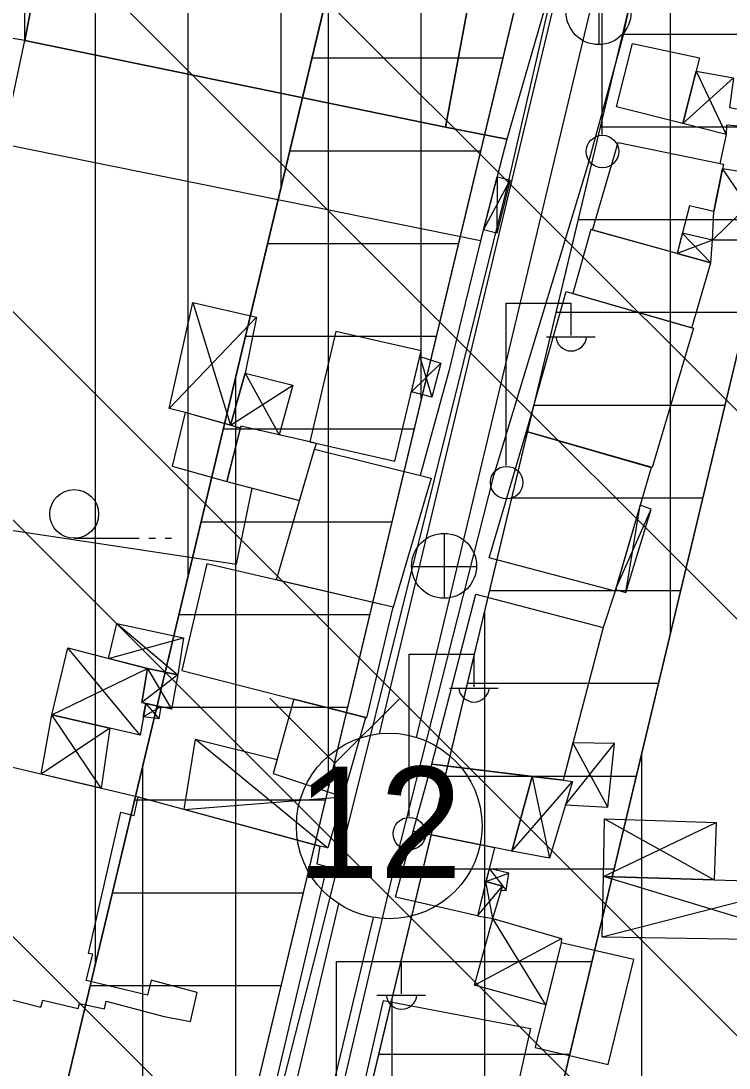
# Model space of a CAD drawing. Extents: x 417995 to 421451, y 4454518 to 4458015.
# Drawn here: x 420623.7 to 420700, y 4457503.9 to 4457616.8 of the extents above; entities that cross this region are included whole.
import ezdxf

# ---------------------------------------------------------------- set-up
doc = ezdxf.new("R2010")
doc.units = 0
for name, color, linetype in [('ADAKENARI', 7, 'Continuous'), ('B_Imalat', 7, 'Continuous'), ('B_Kapi', 7, 'Continuous'), ('B_Mesken', 7, 'Continuous'), ('B_Sundurma', 7, 'Continuous'), ('B_Teras', 7, 'Continuous'), ('KALDIRIM', 7, 'Continuous'), ('KD_DAIRE', 7, 'Continuous'), ('KD_YGEN', 7, 'Continuous'), ('PL_K_TALI_IS_MRK', 7, 'Continuous'), ('PL_KON_MEV_250', 7, 'Continuous'), ('S_Elektrik_Diregi', 7, 'Continuous'), ('S_Rogar_Kapagi', 7, 'Continuous'), ('S_Tek_Agac', 7, 'Continuous'), ('S_Yangin_Vanasi', 7, 'Continuous'), ('Sinir_Cit_bir_taraf', 7, 'Continuous'), ('Sinir_Duvar_tek_tarafa_ait', 7, 'Continuous'), ('Sinir_Harap_Yerlesim_Alani', 7, 'Continuous'), ('SN_TR_SIVILASMA', 7, 'Continuous'), ('TR_ORTAYOGUNKONUT', 7, 'Continuous'), ('TR_TALIISMERK', 7, 'Continuous'), ('Yol_Sose', 7, 'Continuous')]:
    doc.layers.add(name, color=color, linetype=linetype)

msp = doc.modelspace()

# ---------------------------------------------------------------- linework, layer by layer
at = {"layer": 'ADAKENARI'}
for p, q in [((420658, 4457625.16), (420616.73, 4457452.5)), ((420677.45, 4457620.51), (420636.18, 4457447.85)), ((420653.71, 4457469.57), (420689.12, 4457617.72)), ((420678.86, 4457488.75), (420708.57, 4457613.07))]:
    msp.add_line(p, q, dxfattribs=at)
at = {"layer": 'B_Imalat'}
for points in [[(420669.47, 4457605.38), (420624.11, 4457614.75), (420627.09, 4457630.39), (420663.76, 4457622.97), (420672.39, 4457621.3)], [(420669.47, 4457605.38), (420672.39, 4457621.3), (420677.73, 4457620.27), (420677.79, 4457620.59), (420680.65, 4457620.01), (420676.06, 4457604.09)], [(420676.06, 4457604.09), (420673.23, 4457593.12), (420621.75, 4457603.54), (420624.11, 4457614.75), (420669.47, 4457605.38)]]:
    msp.add_lwpolyline(points, close=True, dxfattribs=at)
at = {"layer": 'B_Kapi'}
msp.add_line((420687.73, 4457555.35), (420686.46, 4457551.44), dxfattribs=at)
for points in [[(420699.72, 4457604.59), (420699.01, 4457601.48)], [(420671.13, 4457584.63), (420669.82, 4457579.09)]]:
    msp.add_lwpolyline(points, dxfattribs=at)
at = {"layer": 'B_Mesken'}
for points in [[(420696.82, 4457612.87), (420695.05, 4457605.79), (420687.88, 4457607.59), (420689.61, 4457614.42)], [(420685.29, 4457594.29), (420688.05, 4457603.73), (420699.41, 4457601.4), (420698.38, 4457596.3), (420695.76, 4457596.91), (420694.41, 4457591.77)], [(420696, 4457583.77), (420698.06, 4457590.77), (420685.11, 4457594.34), (420683.18, 4457587.47)], [(420682.47, 4457587.67), (420696.17, 4457583.72), (420691.73, 4457568.68), (420678.2, 4457572.58)], [(420663.98, 4457569.37), (420666.85, 4457581.27), (420657.64, 4457583.35), (420654.85, 4457571.45)], [(420647.35, 4457572.95), (420641.4, 4457574.61), (420639.99, 4457568.83), (420645.87, 4457567.17)], [(420655.29, 4457570.53), (420655.55, 4457571.29), (420654.85, 4457571.45), (420647.4, 4457573.14), (420645.87, 4457567.17), (420653.72, 4457565.14)], [(420691.63, 4457568.71), (420687.73, 4457555.35), (420674.16, 4457558.94), (420678.2, 4457572.58)], [(420651.24, 4457556.57), (420655.33, 4457570.67), (420667.9, 4457567.56), (420663.8, 4457553.65)], [(420663.8, 4457553.65), (420643.75, 4457558.31), (420641.03, 4457546.8), (420660.99, 4457541.7)], [(420667.99, 4457536.71), (420672.74, 4457555.04), (420686.46, 4457551.44), (420682.12, 4457534.97)], [(420653.12, 4457543.71), (420650.89, 4457535.71), (420658.42, 4457533.19), (420660.87, 4457541.73)], [(420623.1, 4457536.3), (420636.32, 4457533.18), (420655.92, 4457527.86), (420655.6, 4457525.95), (420656.67, 4457525.68), (420647.86, 4457488.43), (420608.91, 4457490.61), (420613.91, 4457511.91), (420618.86, 4457532.19), (420618.63, 4457532.24), (420619.88, 4457536.98)], [(420678.79, 4457535.38), (420676.6, 4457527.33), (420665.96, 4457529.48), (420667.99, 4457536.71)], [(420674.72, 4457527.71), (420672.89, 4457520.37), (420664.08, 4457522.36), (420665.96, 4457529.48)], [(420678.61, 4457508.21), (420677.24, 4457502.15), (420674.87, 4457502.61), (420673.86, 4457498.25), (420660.24, 4457500.11), (420662.78, 4457511.23)]]:
    msp.add_lwpolyline(points, close=True, dxfattribs=at)
at = {"layer": 'B_Sundurma'}
for p, q in [((420624.11, 4457614.75), (420624.19, 4457630.93)), ((420696.46, 4457611.42), (420699.72, 4457604.59)), ((420695.05, 4457605.79), (420700.48, 4457610.71)), ((420675.01, 4457600.04), (420675, 4457593.96)), ((420704.53, 4457593.21), (420699.31, 4457600.92)), ((420673.54, 4457594.33), (420676.43, 4457599.68)), ((420705.19, 4457600), (420698.22, 4457593.22)), ((420698.06, 4457590.77), (420694.98, 4457593.97)), ((420698.22, 4457593.22), (420694.41, 4457591.77)), ((420642.23, 4457586.49), (420646.29, 4457573.25)), ((420639.66, 4457575.04), (420649.07, 4457584.92)), ((420665.79, 4457576.87), (420668.95, 4457579.96)), ((420666.7, 4457580.66), (420667.98, 4457576.27)), ((420647.87, 4457578.88), (420651.52, 4457572.2)), ((420646.29, 4457573.25), (420653.01, 4457577.56)), ((420687.79, 4457555.55), (420691.64, 4457564.2)), ((420688.89, 4457555.21), (420690.44, 4457564.65)), ((420634.04, 4457551.86), (420640.62, 4457546.34)), ((420636.53, 4457539.84), (420628.74, 4457549.26)), ((420633.14, 4457548.11), (420641.2, 4457550.32)), ((420627.03, 4457542.02), (420637.34, 4457547.01)), ((420637.34, 4457547.01), (420639.91, 4457542.64)), ((420640.62, 4457546.34), (420636.74, 4457543.35)), ((420638.79, 4457542.89), (420636.88, 4457541.81)), ((420637.14, 4457543.26), (420638.57, 4457541.59)), ((420632.34, 4457534.12), (420627.03, 4457542.02)), ((420633.28, 4457540.59), (420625.89, 4457535.64)), ((420642.52, 4457539.4), (420656.79, 4457527.68)), ((420682.4, 4457532.33), (420687.66, 4457538.94)), ((420686.95, 4457532.08), (420683.18, 4457539.01)), ((420676.6, 4457527.33), (420683.15, 4457534.84)), ((420678.79, 4457535.38), (420680.68, 4457526.58)), ((420641.29, 4457531.83), (420658.42, 4457533.19)), ((420686.49, 4457524.61), (420698.63, 4457530.41)), ((420686.59, 4457530.82), (420698.43, 4457524.24)), ((420673.81, 4457524.05), (420676.29, 4457524.96)), ((420674.16, 4457525.47), (420675.99, 4457523.08)), ((420709.09, 4457517.7), (420686.49, 4457524.61)), ((420672.89, 4457520.37), (420675.59, 4457523.56)), ((420674.56, 4457520.06), (420673.81, 4457524.05)), ((420709.12, 4457523.91), (420686.33, 4457518.05)), ((420680.28, 4457510.76), (420674.56, 4457520.06)), ((420672.58, 4457512.89), (420681.97, 4457517.92))]:
    msp.add_line(p, q, dxfattribs=at)
for points in [[(420624.11, 4457614.75), (420621.08, 4457615.25), (420624.19, 4457630.93), (420627.09, 4457630.39)], [(420695.05, 4457605.79), (420696.46, 4457611.42), (420700.48, 4457610.71), (420700.06, 4457607.52), (420701.49, 4457607.25), (420701.11, 4457605.49), (420699.73, 4457605.62), (420699.72, 4457604.59)], [(420675.01, 4457600.04), (420676.43, 4457599.68), (420675, 4457593.96), (420673.54, 4457594.33)], [(420705.19, 4457600), (420704.84, 4457597.44), (420704.44, 4457597.45), (420704.53, 4457593.21), (420698.22, 4457593.22), (420698.38, 4457596.3), (420699.31, 4457600.92)], [(420698.06, 4457590.77), (420698.22, 4457593.22), (420694.98, 4457593.97), (420694.41, 4457591.77)], [(420641.4, 4457574.61), (420639.66, 4457575.04), (420642.23, 4457586.49), (420649.07, 4457584.92), (420647.87, 4457578.88), (420646.29, 4457573.25)], [(420665.79, 4457576.87), (420666.7, 4457580.66), (420668.95, 4457579.96), (420667.98, 4457576.27)], [(420646.29, 4457573.25), (420647.87, 4457578.88), (420653.01, 4457577.56), (420651.52, 4457572.2), (420647.4, 4457573.14), (420647.35, 4457572.95)], [(420687.79, 4457555.55), (420688.89, 4457555.21), (420691.64, 4457564.2), (420690.44, 4457564.65)], [(420633.14, 4457548.11), (420634.04, 4457551.86), (420641.2, 4457550.32), (420640.62, 4457546.34), (420637.34, 4457547.01)], [(420636.53, 4457539.84), (420627.03, 4457542.02), (420628.74, 4457549.26), (420637.34, 4457547.01), (420636.74, 4457543.35), (420637.14, 4457543.26)], [(420637.34, 4457547.01), (420640.62, 4457546.34), (420639.91, 4457542.64), (420636.74, 4457543.35)], [(420637.14, 4457543.26), (420638.79, 4457542.89), (420638.57, 4457541.59), (420636.88, 4457541.81)], [(420633.28, 4457540.59), (420632.34, 4457534.12), (420625.89, 4457535.64), (420627.03, 4457542.02)], [(420641.29, 4457531.83), (420642.52, 4457539.4), (420651.31, 4457537.21), (420650.89, 4457535.71), (420658.42, 4457533.19), (420656.79, 4457527.68), (420655.92, 4457527.86)], [(420682.4, 4457532.33), (420686.95, 4457532.08), (420687.66, 4457538.94), (420683.18, 4457539.01), (420682.12, 4457534.97), (420683.15, 4457534.84)], [(420676.6, 4457527.33), (420678.79, 4457535.38), (420682.12, 4457534.97), (420683.15, 4457534.84), (420680.68, 4457526.58)], [(420686.49, 4457524.61), (420686.59, 4457530.82), (420698.63, 4457530.41), (420698.43, 4457524.24)], [(420674.16, 4457525.47), (420673.81, 4457524.05), (420675.59, 4457523.56), (420675.46, 4457523.13), (420675.99, 4457523.08), (420676.29, 4457524.96)], [(420709.12, 4457523.91), (420709.09, 4457517.7), (420686.33, 4457518.05), (420686.49, 4457524.61)], [(420672.89, 4457520.37), (420674.56, 4457520.06), (420675.59, 4457523.56), (420673.81, 4457524.05)], [(420680.28, 4457510.76), (420672.58, 4457512.89), (420674.56, 4457520.06), (420681.97, 4457517.92), (420681.94, 4457517.44)]]:
    msp.add_lwpolyline(points, close=True, dxfattribs=at)
at = {"layer": 'B_Teras'}
msp.add_lwpolyline([(420622.31, 4457511.41), (420625.85, 4457510.52), (420626.05, 4457511.27), (420629.85, 4457510.36), (420630.02, 4457510.9), (420632.72, 4457510.33), (420632.89, 4457511.15), (420639.15, 4457509.51), (420641.96, 4457508.98), (420642.7, 4457512.1), (420637.73, 4457513.42), (420637.35, 4457511.81), (420630.74, 4457513.37), (420631.45, 4457516.22), (420630.99, 4457516.31), (420634.46, 4457531.54), (420635.89, 4457531.19), (420636.32, 4457533.18), (420655.92, 4457527.86), (420655.6, 4457525.95), (420656.67, 4457525.68), (420647.86, 4457488.43)], dxfattribs=at)
at = {"layer": 'KALDIRIM'}
for p, q in [((420681.34, 4457619.58), (420662.32, 4457539.99)), ((420666.34, 4457539.6), (420685.23, 4457618.65)), ((420657.94, 4457521.66), (420640.07, 4457446.92)), ((420649.73, 4457470.12), (420661.7, 4457520.19))]:
    msp.add_line(p, q, dxfattribs=at)
at = {"layer": 'KD_DAIRE'}
msp.add_circle((420663.39, 4457530.05), 10, dxfattribs=at)
at = {"layer": 'PL_K_TALI_IS_MRK'}
for points in [[(420566.15, 4457386.43), (420568.06, 4457388.23), (420569.81, 4457390.19), (420610.81, 4457440.52), (420611.83, 4457441.86), (420612.78, 4457443.25), (420613.65, 4457444.69), (420614.44, 4457446.18), (420615.15, 4457447.71), (420615.76, 4457449.27), (420616.29, 4457450.87), (420616.73, 4457452.5), (420658, 4457625.16)], [(420677.45, 4457620.51), (420636.18, 4457447.85), (420635.45, 4457445.14), (420634.57, 4457442.47), (420633.54, 4457439.86), (420632.37, 4457437.31), (420631.06, 4457434.84), (420629.61, 4457432.43), (420628.02, 4457430.12), (420626.31, 4457427.89), (420585.32, 4457377.56), (420582.4, 4457374.29), (420579.22, 4457371.29), (420575.78, 4457368.57), (420572.12, 4457366.17), (420568.26, 4457364.1), (420564.23, 4457362.37)], [(420709.67, 4457618.44), (420708.57, 4457613.07), (420678.86, 4457488.75), (420716.12, 4457494.17), (420719, 4457474.38), (420657.5, 4457465.43), (420653.71, 4457469.57), (420689.12, 4457617.72)]]:
    msp.add_lwpolyline(points, dxfattribs=at)
at = {"layer": 'PL_KON_MEV_250'}
for points in [[(420658, 4457625.16), (420616.73, 4457452.5), (420616.29, 4457450.87), (420615.76, 4457449.27), (420615.15, 4457447.71), (420614.44, 4457446.18), (420613.65, 4457444.69), (420612.78, 4457443.25), (420611.83, 4457441.86), (420610.81, 4457440.52), (420569.81, 4457390.19), (420568.06, 4457388.23), (420566.15, 4457386.43), (420564.09, 4457384.8), (420561.89, 4457383.36), (420559.57, 4457382.12), (420557.16, 4457381.08), (420554.66, 4457380.26), (420552.1, 4457379.66), (420566.72, 4457552.22), (420491.73, 4457552.85), (420499.92, 4457689.73)], [(420709.67, 4457618.44), (420708.57, 4457613.07), (420678.86, 4457488.75), (420716.12, 4457494.17), (420719, 4457474.38), (420721.14, 4457474.7), (420723.28, 4457475.05), (420725.41, 4457475.42), (420727.54, 4457475.81), (420729.66, 4457476.23), (420731.78, 4457476.67), (420733.89, 4457477.13), (420736, 4457477.62), (420763.05, 4457484), (420764.86, 4457484.44), (420766.66, 4457484.9), (420768.46, 4457485.37), (420770.26, 4457485.87), (420772.05, 4457486.39), (420773.83, 4457486.92), (420775.61, 4457487.47), (420777.39, 4457488.04), (420795.76, 4457494.08)]]:
    msp.add_lwpolyline(points, dxfattribs=at)
at = {"layer": 'S_Elektrik_Diregi'}
for p, q in [((420686.33, 4457604.59), (420686.33, 4457622.09)), ((420676.01, 4457568.91), (420676.01, 4457586.41)), ((420676.01, 4457586.41), (420683.01, 4457586.41)), ((420683.01, 4457582.91), (420683.01, 4457586.41)), ((420680.35, 4457582.77), (420685.6, 4457582.77)), ((420665.53, 4457531.06), (420665.53, 4457548.56)), ((420665.53, 4457548.56), (420672.53, 4457548.56)), ((420672.53, 4457545.06), (420672.53, 4457548.56)), ((420669.87, 4457544.92), (420675.12, 4457544.92)), ((420657.72, 4457497.93), (420657.72, 4457515.43)), ((420657.72, 4457515.43), (420664.72, 4457515.43)), ((420664.72, 4457511.93), (420664.72, 4457515.43)), ((420662.06, 4457511.79), (420667.31, 4457511.79))]:
    msp.add_line(p, q, dxfattribs=at)
for centre in [(420686.37, 4457602.76), (420676.04, 4457567.07), (420665.57, 4457529.22)]:
    msp.add_circle(centre, 1.75, dxfattribs=at)
for centre in [(420683.01, 4457582.92), (420672.53, 4457545.07), (420664.72, 4457511.95)]:
    msp.add_arc(centre, 1.66, 184.8384, 355.1464, dxfattribs=at)
at = {"layer": 'S_Rogar_Kapagi'}
for p, q in [((420686.01, 4457614.26), (420686.01, 4457621.26)), ((420669.36, 4457554.56), (420669.36, 4457561.56)), ((420665.79, 4457558.02), (420672.79, 4457558.02))]:
    msp.add_line(p, q, dxfattribs=at)
for centre in [(420685.96, 4457617.79), (420669.3, 4457558.09)]:
    msp.add_circle(centre, 3.5, dxfattribs=at)
at = {"layer": 'S_Tek_Agac'}
for p, q in [((420629.44, 4457561.06), (420636.44, 4457561.06)), ((420637.49, 4457561.06), (420638.19, 4457561.06)), ((420639.24, 4457561.06), (420639.94, 4457561.06))]:
    msp.add_line(p, q, dxfattribs=at)
msp.add_circle((420629.44, 4457563.69), 2.63, dxfattribs=at)
at = {"layer": 'S_Yangin_Vanasi'}
for p, q in [((420657.53, 4457536.81), (420650.53, 4457543.81)), ((420657.53, 4457536.81), (420664.57, 4457543.81)), ((420657.53, 4457527.74), (420657.53, 4457536.81))]:
    msp.add_line(p, q, dxfattribs=at)
at = {"layer": 'Sinir_Cit_bir_taraf'}
for points in [[(420673.23, 4457593.12), (420671.13, 4457584.63)], [(420669.82, 4457579.09), (420666.74, 4457567.85)]]:
    msp.add_lwpolyline(points, dxfattribs=at)
at = {"layer": 'Sinir_Duvar_tek_tarafa_ait'}
msp.add_lwpolyline([(420620.25, 4457562.31), (420646.93, 4457558.27), (420648.61, 4457566.46)], dxfattribs=at)
at = {"layer": 'Sinir_Harap_Yerlesim_Alani'}
msp.add_lwpolyline([(420681.94, 4457517.44), (420679.13, 4457506.15), (420687, 4457504.32), (420689.77, 4457515.64)], close=True, dxfattribs=at)
at = {"layer": 'SN_TR_SIVILASMA'}
for p, q in [((421285.76, 4456855.19), (420355.49, 4457785.46)), ((421286.23, 4456899.63), (420400.88, 4457784.98)), ((421286.46, 4456921.85), (420423.57, 4457784.74)), ((421286.92, 4456966.29), (420468.95, 4457784.26)), ((421287.15, 4456988.51), (420491.64, 4457784.02))]:
    msp.add_line(p, q, dxfattribs=at)
at = {"layer": 'TR_ORTAYOGUNKONUT'}
for p, q in [((420631.73, 4457515.28), (420631.73, 4457667.52)), ((420641.73, 4457557.12), (420641.73, 4457665.84)), ((420651.73, 4457598.95), (420651.73, 4457652.74)), ((420690.61, 4457490.46), (420690.61, 4457537.92))]:
    msp.add_line(p, q, dxfattribs=at)
at = {"layer": 'TR_TALIISMERK'}
for p, q in [((420693.71, 4457550.89), (420693.71, 4457667.7)), ((420666.85, 4457576.17), (420666.85, 4457661.61)), ((420656.85, 4457534.33), (420656.85, 4457620.36)), ((420688.57, 4457615.43), (420709.05, 4457615.43)), ((420655.05, 4457612.85), (420675.62, 4457612.85)), ((420686.18, 4457605.43), (420706.75, 4457605.43)), ((420652.66, 4457602.85), (420673.23, 4457602.85)), ((420683.79, 4457595.43), (420704.36, 4457595.43)), ((420650.27, 4457592.85), (420670.84, 4457592.85)), ((420681.4, 4457585.43), (420701.97, 4457585.43)), ((420647.88, 4457582.85), (420668.45, 4457582.85)), ((420646.85, 4457492.5), (420646.85, 4457578.53)), ((420679.01, 4457575.43), (420699.58, 4457575.43)), ((420645.49, 4457572.85), (420666.06, 4457572.85)), ((420676.62, 4457565.43), (420697.19, 4457565.43)), ((420643.1, 4457562.85), (420663.67, 4457562.85)), ((420674.23, 4457555.43), (420694.8, 4457555.43)), ((420640.71, 4457552.85), (420661.28, 4457552.85)), ((420673.71, 4457467.79), (420673.71, 4457553.24)), ((420671.84, 4457545.43), (420692.4, 4457545.43)), ((420638.32, 4457542.85), (420658.89, 4457542.85)), ((420636.85, 4457450.66), (420636.85, 4457536.69)), ((420669.45, 4457535.43), (420690.01, 4457535.43)), ((420635.93, 4457532.85), (420656.5, 4457532.85)), ((420667.06, 4457525.43), (420687.62, 4457525.43)), ((420633.54, 4457522.85), (420654.11, 4457522.85)), ((420664.67, 4457515.43), (420685.23, 4457515.43)), ((420631.15, 4457512.85), (420651.72, 4457512.85)), ((420663.71, 4457466.33), (420663.71, 4457511.41)), ((420662.28, 4457505.43), (420682.84, 4457505.43))]:
    msp.add_line(p, q, dxfattribs=at)
at = {"layer": 'Yol_Sose'}
for points in [[(420656.36, 4457493.2), (420664.09, 4457526.21), (420674.71, 4457567.95), (420684.79, 4457601.26), (420688.6, 4457615.2), (420689.64, 4457620.09), (420688.82, 4457623.72), (420688.67, 4457628.1), (420689.38, 4457635.31), (420690.69, 4457636.82), (420708.21, 4457651.6), (420719.14, 4457659.93), (420722.51, 4457662.09), (420725.49, 4457662.39), (420728.47, 4457661.41), (420740.11, 4457649.39), (420747.45, 4457640.08), (420750.78, 4457634.45), (420755, 4457625.57), (420760.57, 4457614.59), (420767.03, 4457594.75)], [(420619.5, 4457423.14), (420623.15, 4457420.41), (420623.85, 4457419.97), (420624.38, 4457419.95), (420624.75, 4457419.99), (420625.18, 4457420.23), (420633.75, 4457431.75), (420643.1, 4457446.03), (420643.53, 4457446.73), (420643.76, 4457447.47), (420643.93, 4457448.32), (420644.17, 4457449.97), (420644.42, 4457453.98), (420646.09, 4457472.28), (420646.57, 4457476.33), (420649.22, 4457491.72), (420655.7, 4457517.02), (420668.25, 4457567.26), (420676.24, 4457599.49), (420681.04, 4457620.29)]]:
    msp.add_lwpolyline(points, dxfattribs=at)

# ---------------------------------------------------------------- texts
at = {"layer": 'KD_YGEN'}
msp.add_text('12', height=12, dxfattribs=at).set_placement((420653.41, 4457524.43))

doc.saveas('drawing.dxf')
